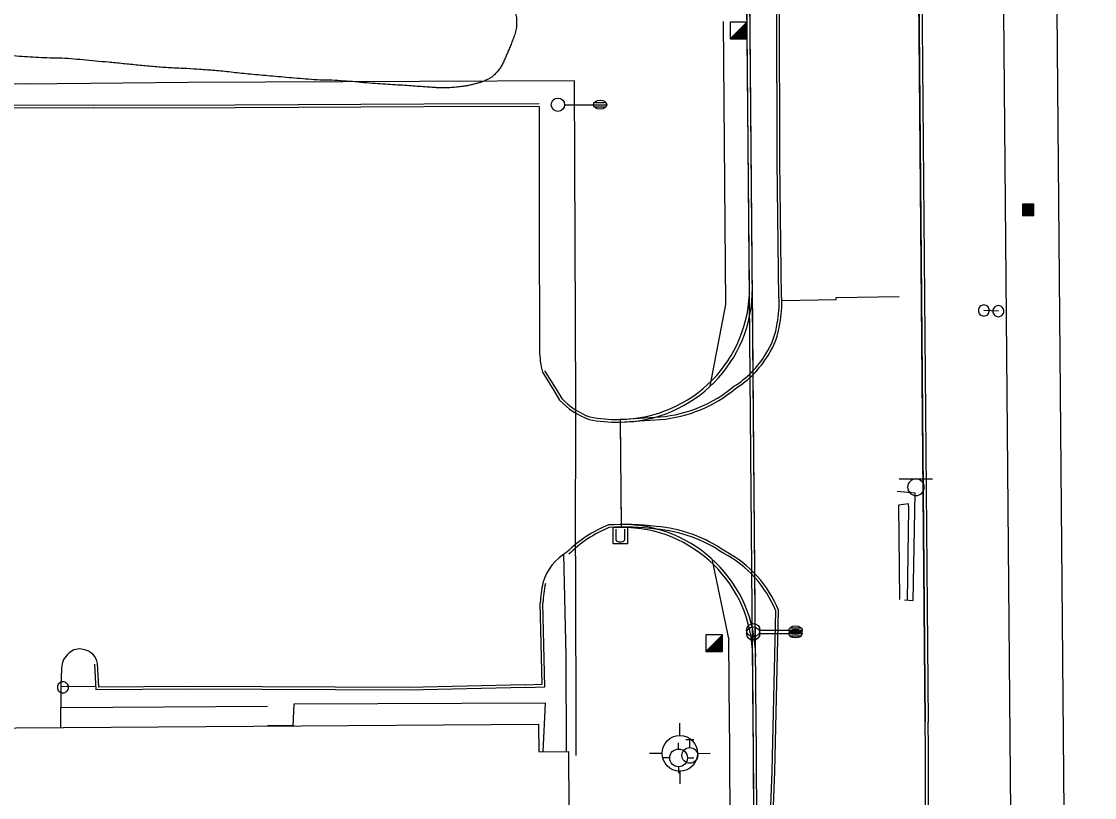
# Model space of a CAD drawing. Extents: x 2145380 to 2157287, y 139568 to 149130.
# Drawn here: x 2150547.4 to 2150788.7, y 141159.1 to 141333.7 of the extents above; entities that cross this region are included whole.
import ezdxf

# ---------------------------------------------------------------- set-up
doc = ezdxf.new("R2010")
doc.units = 0
for name, color, linetype in [('Default', 7, 'Continuous'), ('PR_Phasing_Pavement_2', 7, 'Continuous'), ('PR_PREVIOUSLY CONSTRUCTED', 7, 'Continuous'), ('TOPO_Asphalt', 7, 'Continuous'), ('TOPO_Building', 7, 'Continuous'), ('TOPO_Concrete', 7, 'Continuous'), ('TOPO_Curb Back', 7, 'Continuous'), ('TOPO_Fence', 7, 'Continuous'), ('TOPO_Guardrail', 7, 'Continuous'), ('TOPO_Light Pole', 7, 'Continuous'), ('TOPO_Misc', 7, 'Continuous'), ('TOPO_Misc Line', 7, 'Continuous'), ('TOPO_Sidewalk', 7, 'Continuous'), ('TOPO_Sign', 7, 'Continuous'), ('TOPO_Tree Line', 7, 'Continuous'), ('TOPO_Water Fire Hydrant', 7, 'Continuous'), ('TOPO_Water Valve', 7, 'Continuous')]:
    doc.layers.add(name, color=color, linetype=linetype)

# ---------------------------------------------------------------- blocks, each defined once
blk = doc.blocks.new('CB')
at = {"layer": 'TOPO_Misc'}
for p, q in [((-3.08, 2.99), (3.24, 2.99)), ((-3.08, 2.68), (3.24, 2.68)), ((-3.08, 2.36), (3.24, 2.36)), ((-3.08, 2.05), (3.24, 2.05)), ((-3.08, 1.73), (3.24, 1.73)), ((-3.08, 1.4), (3.24, 1.4)), ((-3.08, 1.1), (3.24, 1.1)), ((-3.08, 0.77), (3.24, 0.77)), ((-3.08, 0.46), (3.24, 0.46)), ((-3.08, 0.14), (3.24, 0.14)), ((-3.08, -0.17), (3.24, -0.17)), ((-3.08, -0.48), (3.24, -0.48)), ((-3.08, -0.8), (3.24, -0.8)), ((-3.08, -1.11), (3.26, -1.11)), ((-3.08, -1.43), (3.26, -1.43)), ((-3.08, -1.75), (3.26, -1.75)), ((-3.08, -2.07), (3.26, -2.07)), ((-3.08, -2.39), (3.26, -2.39)), ((-3.08, -2.7), (3.26, -2.7)), ((-3.08, -3.02), (3.26, -3.02))]:
    blk.add_line(p, q, dxfattribs=at)
blk.add_lwpolyline([(3.26, -3.29), (3.24, 3.05), (-3.09, 3.04), (-3.08, -3.3), (3.26, -3.29)], dxfattribs=at)
blk = doc.blocks.new('POST')
at = {"layer": 'TOPO_Misc'}
for start, end in [(89.99996, 180.00004), (179.99996, 270.00004), (359.99996, 90.00004), (269.99996, 0.00004)]:
    blk.add_arc((-0.01, 0.03), 3.16, start, end, dxfattribs=at)
blk = doc.blocks.new('FIRHYD')
at = {"layer": 'TOPO_Water Fire Hydrant'}
for p, q in [((-0.02, 10.16), (-0.03, 17.34)), ((10.16, 0.02), (17.34, 0.03)), ((-10.16, -0.02), (-17.34, -0.03)), ((0.02, -10.16), (0.03, -17.34))]:
    blk.add_line(p, q, dxfattribs=at)
blk.add_circle((0, 0), 10.16, dxfattribs=at)
blk = doc.blocks.new('LP')
at = {"layer": 'TOPO_Light Pole'}
blk.add_line((3.81, 0), (20.32, 0), dxfattribs=at)
for points in [[(20.32, 0), (27.94, 0)], [(20.32, 0), (23.5, 0)], [(20.83, 1.27), (27.43, 1.27)], [(20.83, 1.27), (23.5, 1.27)], [(23.71, 1.27), (27.43, 1.27)], [(23.71, 0), (27.94, 0)], [(20.83, -1.27), (27.43, -1.27)], [(20.83, -1.27), (23.5, -1.27)], [(23.71, -1.27), (27.43, -1.27)]]:
    blk.add_lwpolyline(points, dxfattribs=at)
blk.add_circle((0, 0), 3.81, dxfattribs=at)
blk.add_ellipse((24.13, 0), major_axis=(3.81, 0), ratio=0.666667, dxfattribs=at)
blk = doc.blocks.new('WATVAL')
at = {"layer": 'Default'}
for p, q in [((-2.25, 9), (2.25, 9)), ((0, 4.5), (0, 9))]:
    blk.add_line(p, q, dxfattribs=at)
blk.add_circle((0, 0), 4.5, dxfattribs=at)

msp = doc.modelspace()

# ---------------------------------------------------------------- linework, layer by layer
at = {"layer": 'PR_Phasing_Pavement_2'}
for points in [[(2150712.48, 141190.78), (2150711.76, 141273.77)], [(2150682.02, 141243.51), (2150682.22, 141220.51)]]:
    msp.add_lwpolyline(points, dxfattribs=at)
for centre, start, end in [((2150681.76, 141273.51), 270.5015, 0.5015), ((2150682.49, 141190.51), 0.5015, 90.5015)]:
    msp.add_arc(centre, 30, start, end, dxfattribs=at)
at = {"layer": 'PR_PREVIOUSLY CONSTRUCTED'}
for p, q in [((2150712.62, 141175.71), (2150710.64, 141401.31)), ((2150750.61, 141176.04), (2150748.64, 141401.78)), ((2150711.09, 141273.77), (2150710.53, 141338.03)), ((2150705.79, 141270), (2150705.23, 141333.67)), ((2150702.28, 141251.63), (2150705.79, 141270)), ((2150682.02, 141244.18), (2150682.23, 141219.84)), ((2150702.63, 141212.75), (2150706.45, 141194.45)), ((2150706.62, 141175.66), (2150706.45, 141194.45)), ((2150711.95, 141175.71), (2150711.82, 141190.77))]:
    msp.add_line(p, q, dxfattribs=at)
for points in [[(2150764.84, 141722.12), (2150774.08, 140666.28)], [(2150776.84, 141722.22), (2150788.7, 140366.39)]]:
    msp.add_lwpolyline(points, dxfattribs=at)
for centre, radius, start, end in [((2150681.76, 141273.51), 30, 270.5015, 0.5015), ((2150681.76, 141273.51), 29.33, 270.5015, 0.5015), ((2150682.49, 141190.51), 30, 0.5015, 90.5015), ((2150682.49, 141190.51), 29.33, 0.5015, 90.5015), ((2147860.94, 141150.75), 2845.79, 357.81793, 0.5015), ((2147860.94, 141150.75), 2851.79, 356.72196, 0.5015), ((2147860.94, 141150.75), 2851.12, 357.64978, 0.5015), ((2147860.94, 141150.75), 2889.79, 356.72196, 0.5015)]:
    msp.add_arc(centre, radius, start, end, dxfattribs=at)
at = {"layer": 'TOPO_Asphalt'}
for points in [[(2150663.76, 141314.55), (2150663.79, 141289.09), (2150663.9, 141259.73)], [(2150718.35, 141270.88), (2150730.58, 141271.09), (2150730.57, 141271.54), (2150744.74, 141271.78)], [(2150556.37, 141188.21), (2150556.24, 141183.94), (2150556.11, 141174.85)]]:
    msp.add_lwpolyline(points, dxfattribs=at)
for centre, radius, start, end in [((2150685.1, 141259.83), 21.21, 180.2876, 193.8445), ((2150675.88, 141204.12), 11.7, 119.9198, 163.9051), ((2150560.77, 141188.12), 4.4, 127.5766, 178.816), ((2150560.32, 141189.28), 3.22, 73.1447, 133.7832), ((2150560.67, 141188.53), 3.87, 10.2624, 81.3908)]:
    msp.add_arc(centre, radius, start, end, dxfattribs=at)
at = {"layer": 'TOPO_Building'}
msp.add_lwpolyline([(2150664.63, 141052.26), (2150419.7, 141050.55), (2150419.69, 141052.04), (2150393.32, 141051.86), (2150392.48, 141172.17), (2150417.88, 141172.35), (2150417.87, 141173.89), (2150663.63, 141175.6), (2150663.68, 141169.36), (2150670.37, 141169.41), (2150670.46, 141156.3), (2150663.91, 141156.25)], close=True, dxfattribs=at)
at = {"layer": 'TOPO_Concrete'}
msp.add_lwpolyline([(2150745.97, 141203.54), (2150747.94, 141203.39), (2150748.34, 141227.54), (2150744.31, 141227.96)], dxfattribs=at)
at = {"layer": 'TOPO_Curb Back'}
for points in [[(2150712.62, 141175.71), (2150710.64, 141401.31), (2150701.75, 141710.59)], [(2150729.16, 141661.71), (2150728.16, 141661.69), (2150735.64, 141401.66), (2150748.64, 141401.78), (2150750.61, 141176.04)], [(2150711.95, 141175.71), (2150709.97, 141401.3), (2150703.7, 141619.51)], [(2150749.3, 141402.29), (2150751.28, 141176.05)], [(2150717.73, 141271.44), (2150717.35, 141302.24), (2150717.21, 141337.29)], [(2150718.33, 141271.46), (2150717.95, 141302.24), (2150717.81, 141337.32)], [(2150663.76, 141315.15), (2150637.88, 141315.09), (2150595.43, 141314.81), (2150563.57, 141314.76), (2150518.61, 141314.84), (2150489.75, 141314.74)], [(2150663.76, 141314.55), (2150637.88, 141314.49), (2150595.44, 141314.21), (2150563.57, 141314.16), (2150518.61, 141314.24), (2150489.75, 141314.14)], [(2150664.51, 141254.76), (2150667.09, 141250.63), (2150668.39, 141248.49)], [(2150665.02, 141255.08), (2150667.6, 141250.94), (2150668.87, 141248.86)], [(2150681.74, 141244.11), (2150691.01, 141244.71)], [(2150681.77, 141243.51), (2150691.05, 141244.11)], [(2150660.66, 141184.42), (2150664.45, 141184.56), (2150664.05, 141202.85)], [(2150660.69, 141183.82), (2150665.06, 141183.98), (2150664.65, 141202.85)], [(2150710.46, 141039.2), (2150713.78, 141102.58), (2150716.16, 141165.03), (2150716.99, 141201.09)], [(2150711.06, 141039.21), (2150714.38, 141102.55), (2150716.76, 141165.01), (2150717.59, 141201.2)], [(2150660.69, 141183.82), (2150634.42, 141183.27), (2150584.98, 141183.43), (2150564.16, 141183.28), (2150563.89, 141189.1)], [(2150660.66, 141184.42), (2150634.41, 141183.87), (2150584.98, 141184.03), (2150564.74, 141183.89), (2150564.48, 141189.22)]]:
    msp.add_lwpolyline(points, dxfattribs=at)
for centre, radius, start, end in [((2150692.9, 141270.41), 24.86, 349.3169, 2.3819), ((2150692.9, 141270.41), 25.46, 349.3567, 2.3628), ((2150701.27, 141267.82), 16.19, 326.455, 352.8399), ((2150701.27, 141267.82), 16.79, 326.5078, 352.7765), ((2150696.51, 141269.68), 21.2, 301.528, 329.3679), ((2150696.51, 141269.68), 21.8, 301.6472, 329.3279), ((2150688.43, 141274.31), 29.71, 274.9697, 310.1751), ((2150688.43, 141274.31), 30.31, 274.9567, 310.0896), ((2150680.61, 141259.9), 16.12, 223.2567, 250.4274), ((2150680.61, 141259.9), 16.72, 223.0372, 250.5781), ((2150681.37, 141275.75), 32.24, 258.6869, 270.7001), ((2150681.37, 141275.75), 31.64, 258.7646, 270.6716), ((2150690.08, 141194.01), 28.49, 112.1192, 134.6934), ((2150690.07, 141194.01), 27.88, 112.3212, 134.6938), ((2150682.94, 141159.28), 61.22, 83.2775, 93.3581), ((2150682.94, 141159.29), 60.62, 83.2676, 93.2644), ((2150687.35, 141188.13), 32.07, 55.2589, 85.0742), ((2150687.35, 141188.13), 31.47, 55.1929, 85.0911), ((2150693.54, 141191.56), 25.32, 22.1253, 62.2878), ((2150693.54, 141191.56), 25.92, 21.849, 62.2054), ((2150686.83, 141202.17), 22.8, 166.8283, 178.2843), ((2150686.83, 141202.17), 22.2, 166.8283, 178.2443), ((2147860.94, 141150.75), 2851.12, 356.72196, 0.5015), ((2147860.94, 141150.75), 2851.79, 356.72196, 0.5015), ((2147860.94, 141150.75), 2889.79, 356.72196, 0.5015), ((2147860.94, 141150.75), 2890.46, 356.72196, 0.5015)]:
    msp.add_arc(centre, radius, start, end, dxfattribs=at)
at = {"layer": 'TOPO_Fence'}
msp.add_line((2150672, 141213.41), (2150672.03, 141168.52), dxfattribs=at)
msp.add_lwpolyline([(2150672, 141213.41), (2150672.03, 141248.08), (2150671.75, 141320.28), (2150584.85, 141319.92), (2150548.05, 141319.56), (2150492.07, 141319.92)], dxfattribs=at)
at = {"layer": 'TOPO_Guardrail'}
msp.add_lwpolyline([(2150746.62, 141203.42), (2150746.94, 141224.08), (2150746.84, 141225.18), (2150744.61, 141224.83), (2150744.87, 141203.66)], dxfattribs=at)
at = {"layer": 'TOPO_Misc'}
for p, q in [((2150706.75, 141329.76), (2150710.49, 141333.51)), ((2150710.08, 141333.1), (2150710.49, 141333.1)), ((2150710.28, 141333.29), (2150710.49, 141333.29)), ((2150710.46, 141333.47), (2150710.49, 141333.47)), ((2150707.65, 141330.67), (2150710.49, 141330.67)), ((2150707.84, 141330.86), (2150710.49, 141330.86)), ((2150708.03, 141331.05), (2150710.49, 141331.05)), ((2150708.22, 141331.23), (2150710.49, 141331.23)), ((2150708.41, 141331.42), (2150710.49, 141331.42)), ((2150708.59, 141331.61), (2150710.49, 141331.61)), ((2150708.77, 141331.79), (2150710.49, 141331.79)), ((2150708.96, 141331.98), (2150710.49, 141331.98)), ((2150709.15, 141332.17), (2150710.49, 141332.17)), ((2150709.34, 141332.36), (2150710.49, 141332.36)), ((2150709.52, 141332.54), (2150710.49, 141332.54)), ((2150709.71, 141332.73), (2150710.49, 141332.73)), ((2150709.9, 141332.92), (2150710.49, 141332.92)), ((2150706.91, 141329.92), (2150710.49, 141329.92)), ((2150707.1, 141330.12), (2150710.49, 141330.12)), ((2150707.28, 141330.3), (2150710.49, 141330.3)), ((2150707.47, 141330.49), (2150710.49, 141330.49)), ((2150681, 141219.48), (2150681, 141217.07)), ((2150683.08, 141217.08), (2150683.08, 141219.49)), ((2150701.26, 141191.92), (2150705, 141195.67)), ((2150704.97, 141195.64), (2150705, 141195.64)), ((2150702.55, 141193.21), (2150705, 141193.21)), ((2150702.73, 141193.4), (2150705, 141193.4)), ((2150702.92, 141193.59), (2150705, 141193.59)), ((2150703.1, 141193.77), (2150705, 141193.77)), ((2150703.28, 141193.95), (2150705, 141193.95)), ((2150703.47, 141194.14), (2150705, 141194.14)), ((2150703.66, 141194.33), (2150705, 141194.33)), ((2150703.85, 141194.52), (2150705, 141194.52)), ((2150704.03, 141194.7), (2150705, 141194.7)), ((2150704.22, 141194.89), (2150705, 141194.89)), ((2150704.41, 141195.08), (2150705, 141195.08)), ((2150704.6, 141195.26), (2150705, 141195.26)), ((2150704.79, 141195.46), (2150705, 141195.46)), ((2150701.42, 141192.09), (2150705, 141192.09)), ((2150701.61, 141192.28), (2150705, 141192.28)), ((2150701.79, 141192.46), (2150705, 141192.46)), ((2150701.98, 141192.65), (2150705, 141192.65)), ((2150702.16, 141192.83), (2150705, 141192.83)), ((2150702.35, 141193.02), (2150705, 141193.02))]:
    msp.add_line(p, q, dxfattribs=at)
for points in [[(2150710.49, 141329.77), (2150710.49, 141333.51), (2150706.74, 141333.51), (2150706.75, 141329.76), (2150710.49, 141329.77)], [(2150680.42, 141216.16), (2150680.42, 141219.92), (2150683.68, 141219.92), (2150683.68, 141216.16), (2150680.42, 141216.16)], [(2150705, 141191.93), (2150705, 141195.67), (2150701.25, 141195.67), (2150701.26, 141191.92), (2150705, 141191.93)]]:
    msp.add_lwpolyline(points, dxfattribs=at)
msp.add_arc((2150682.04, 141217.89), 1.32, 218.3412, 322.0625, dxfattribs=at)
at = {"layer": 'TOPO_Misc Line'}
msp.add_lwpolyline([(2150608.66, 141175.22), (2150602.71, 141175.18), (2150602.71, 141175.18)], dxfattribs=at)
at = {"layer": 'TOPO_Sidewalk'}
for p, q in [((2150556.25, 141184.05), (2150564.12, 141184.17)), ((2150602.68, 141179.6), (2150556.29, 141179.29))]:
    msp.add_line(p, q, dxfattribs=at)
for points in [[(2150669.94, 141169.41), (2150669.83, 141190.96), (2150669.35, 141213.87)], [(2150664.67, 141169.37), (2150665.25, 141180.34), (2150608.6, 141180.12), (2150608.39, 141175.22)]]:
    msp.add_lwpolyline(points, dxfattribs=at)
at = {"layer": 'TOPO_Sign'}
for points in [[(2150767.08, 141268.48), (2150763.82, 141268.64)], [(2150744.79, 141230.76), (2150752.28, 141230.77)], [(2150748.54, 141230.76), (2150748.54, 141230.76)], [(2150746.67, 141228.89), (2150746.67, 141228.89)], [(2150748.54, 141227.03), (2150748.54, 141227.03)], [(2150750.41, 141228.89), (2150750.41, 141228.89)]]:
    msp.add_lwpolyline(points, dxfattribs=at)
for start, end in [(90, 180), (360, 90), (180, 270), (270, 0)]:
    msp.add_arc((2150748.54, 141228.89), 1.87, start, end, dxfattribs=at)
at = {"layer": 'TOPO_Tree Line'}
msp.add_open_spline([(2150493.46, 141337.09), (2150493.14, 141335.5), (2150492.82, 141333.92), (2150492.5, 141332.33), (2150492.33, 141331.47), (2150493.17, 141330.71), (2150493.95, 141330.15), (2150494.99, 141329.41), (2150496.02, 141329.06), (2150497.16, 141328.83), (2150498.04, 141328.64), (2150498.91, 141328.47), (2150499.8, 141328.33), (2150501.06, 141328.14), (2150502.31, 141327.91), (2150503.58, 141327.83), (2150505.72, 141327.69), (2150507.85, 141327.65), (2150509.98, 141327.63), (2150511.07, 141327.61), (2150512.17, 141327.64), (2150513.26, 141327.61), (2150515.1, 141327.56), (2150516.95, 141327.48), (2150518.8, 141327.39), (2150522.12, 141327.24), (2150525.43, 141327.02), (2150528.74, 141326.86), (2150530.88, 141326.76), (2150533.02, 141326.8), (2150535.15, 141326.66), (2150537.81, 141326.5), (2150540.47, 141326.25), (2150543.13, 141326.07), (2150545.6, 141325.9), (2150548.07, 141325.74), (2150550.54, 141325.59), (2150553.16, 141325.42), (2150555.78, 141325.46), (2150558.4, 141325.25), (2150561.2, 141325.02), (2150564.01, 141324.75), (2150566.82, 141324.49), (2150570.2, 141324.17), (2150573.59, 141323.81), (2150576.98, 141323.51), (2150580.33, 141323.22), (2150583.7, 141323.12), (2150587.07, 141322.89), (2150588.75, 141322.77), (2150590.43, 141322.65), (2150592.11, 141322.5), (2150594.01, 141322.32), (2150595.9, 141322.07), (2150597.8, 141321.89), (2150600.01, 141321.68), (2150602.23, 141321.49), (2150604.44, 141321.29), (2150606.92, 141321.07), (2150609.39, 141320.85), (2150611.87, 141320.66), (2150614.52, 141320.45), (2150617.18, 141320.46), (2150619.83, 141320.27), (2150622.42, 141320.09), (2150625, 141319.82), (2150627.58, 141319.65), (2150629.76, 141319.5), (2150631.94, 141319.37), (2150634.11, 141319.23), (2150635.9, 141319.11), (2150637.69, 141318.96), (2150639.48, 141318.84), (2150640.45, 141318.77), (2150641.42, 141318.75), (2150642.39, 141318.75), (2150643.72, 141318.74), (2150645.04, 141318.85), (2150646.36, 141319.02), (2150647.39, 141319.15), (2150648.39, 141319.38), (2150649.4, 141319.63), (2150650.22, 141319.83), (2150651, 141320.1), (2150651.78, 141320.43), (2150652.59, 141320.78), (2150653.31, 141321.26), (2150653.93, 141321.91), (2150654.69, 141322.72), (2150655.3, 141323.59), (2150655.76, 141324.56), (2150656.12, 141325.34), (2150656.47, 141326.12), (2150656.8, 141326.91), (2150657.25, 141327.98), (2150657.67, 141329.05), (2150658.08, 141330.14), (2150658.54, 141331.36), (2150658.76, 141332.71), (2150658.71, 141333.98), (2150658.66, 141335.16), (2150658.1, 141336.3), (2150657.18, 141337.27), (2150655.98, 141338.51), (2150654.74, 141339.25), (2150653.32, 141339.93), (2150652.47, 141340.34), (2150651.64, 141340.73), (2150650.76, 141341.05), (2150649.77, 141341.43), (2150648.78, 141341.78), (2150647.74, 141342.04), (2150646.16, 141342.43), (2150644.57, 141342.67), (2150642.95, 141342.81), (2150640.49, 141343.01), (2150638.03, 141343.18), (2150635.56, 141343.15), (2150633.77, 141343.12), (2150631.97, 141343.09), (2150630.18, 141343), (2150628.69, 141342.93), (2150627.19, 141342.83), (2150625.7, 141342.76), (2150624.06, 141342.68), (2150622.42, 141342.6), (2150620.78, 141342.54), (2150618.31, 141342.44), (2150615.85, 141342.46), (2150613.38, 141342.33), (2150611.7, 141342.25), (2150610.03, 141342.1), (2150608.35, 141342.01), (2150606.04, 141341.88), (2150603.72, 141341.76), (2150601.41, 141341.63), (2150599.45, 141341.51), (2150597.49, 141341.36), (2150595.53, 141341.25), (2150593.1, 141341.12), (2150590.67, 141341.02), (2150588.25, 141340.92), (2150584.76, 141340.77), (2150581.28, 141340.69), (2150577.8, 141340.54), (2150575.67, 141340.45), (2150573.54, 141340.33), (2150571.41, 141340.18), (2150569.62, 141340.06), (2150567.83, 141339.92), (2150566.04, 141339.75), (2150564.72, 141339.62), (2150563.4, 141339.48), (2150562.08, 141339.35), (2150559.91, 141339.13), (2150557.75, 141338.89), (2150555.59, 141338.66), (2150554.13, 141338.51), (2150552.68, 141338.38), (2150551.22, 141338.29), (2150549.15, 141338.16), (2150547.08, 141338.1), (2150545.01, 141338.03), (2150543.74, 141337.99), (2150542.48, 141338), (2150541.22, 141337.94), (2150538.9, 141337.83), (2150536.59, 141337.61), (2150534.28, 141337.47), (2150532.18, 141337.34), (2150530.09, 141337.22), (2150528, 141337.13), (2150526.43, 141337.06), (2150524.86, 141337.05), (2150523.29, 141337.06), (2150520.86, 141337.08), (2150518.42, 141337.23), (2150515.99, 141337.21), (2150513.94, 141337.2), (2150511.89, 141337.18), (2150509.84, 141337.16), (2150507.91, 141337.15), (2150505.97, 141337.14), (2150504.03, 141337.13), (2150501.59, 141337.11), (2150499.14, 141337.88), (2150496.72, 141337.54), (2150495.64, 141337.39), (2150494.55, 141337.24), (2150493.46, 141337.09)], degree=3, dxfattribs=at)

# ---------------------------------------------------------------- block references
at = {"layer": 'TOPO_Light Pole', "xscale": 0.39370000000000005, "yscale": 0.3937000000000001}
for p in [(2150668, 141314.94), (2150711.95, 141196.74), (2150711.94, 141195.98), (2150711.94, 141195.98)]:
    msp.add_blockref('LP', p, dxfattribs=at)
at = {"layer": 'TOPO_Misc', "xscale": 0.39370000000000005, "yscale": 0.3937000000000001}
for name, p in [('CB', (2150773.75, 141291.34)), ('POST', (2150763.82, 141268.64)), ('POST', (2150767.08, 141268.48)), ('POST', (2150556.68, 141183.87))]:
    msp.add_blockref(name, p, dxfattribs=at)
at = {"layer": 'TOPO_Water Fire Hydrant'}
for p, xscale, yscale in [((2150695.44, 141169.02), 0.39370000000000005, 0.3937000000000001), ((2150695.15, 141168), 0.19685000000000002, 0.19685000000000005)]:
    msp.add_blockref('FIRHYD', p, dxfattribs=dict(at, xscale=xscale, yscale=yscale))
at = {"layer": 'TOPO_Water Valve', "xscale": 0.39370000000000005, "yscale": 0.3937000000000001}
msp.add_blockref('WATVAL', (2150697.67, 141168.56), dxfattribs=at)

doc.saveas('drawing.dxf')
